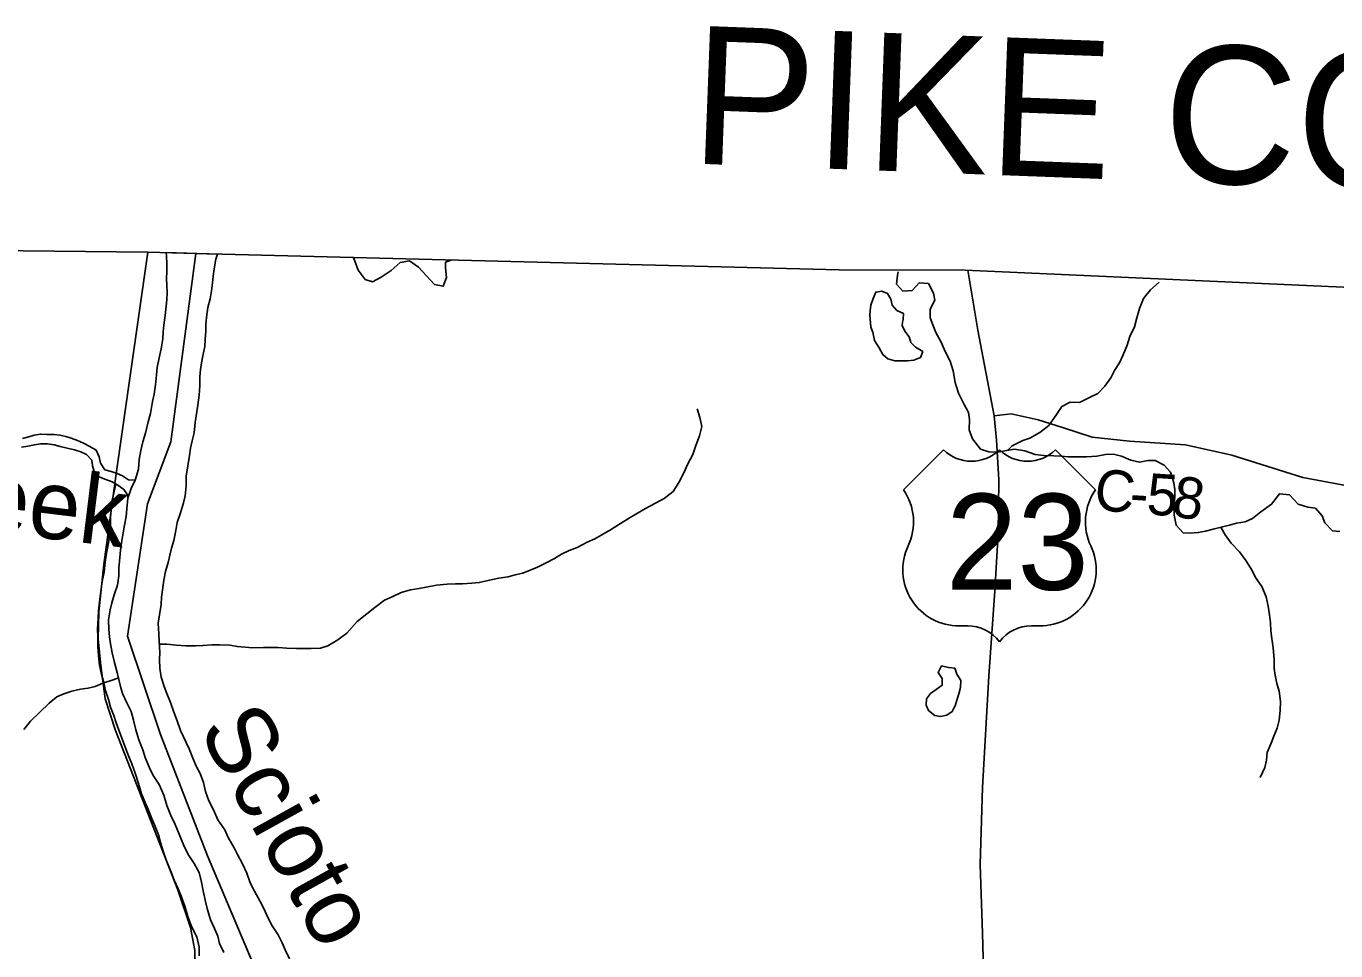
# Model space of a CAD drawing. Extents: x 1624196 to 2029251, y 146837 to 440034.
# Drawn here: x 1812706 to 1822196, y 344021 to 350726 of the extents above; entities that cross this region are included whole.
import ezdxf

# ---------------------------------------------------------------- set-up
doc = ezdxf.new("R2010")
doc.units = 0
for name, color, linetype in [('GM_X_Adjacent_County', 7, 'Continuous'), ('GM_X_Adjacent_County_Text', 7, 'Continuous'), ('GM_X_County', 7, 'Continuous'), ('GM_X_County_Road', 7, 'Continuous'), ('GM_X_County_Road_Text', 7, 'Continuous'), ('GM_X_Major_River', 7, 'Continuous'), ('GM_X_Major_River_Text', 7, 'Continuous'), ('GM_X_Minor_Lake', 7, 'Continuous'), ('GM_X_Minor_River', 7, 'Continuous'), ('GM_X_Minor_River_Text', 7, 'Continuous'), ('GM_X_State_Route', 7, 'Continuous'), ('GM_X_Township', 7, 'Continuous'), ('GM_X_US_Location', 7, 'Continuous'), ('GM_X_US_Route', 7, 'Continuous'), ('GM_X_US_Shield', 7, 'Continuous')]:
    doc.layers.add(name, color=color, linetype=linetype)

msp = doc.modelspace()

# ---------------------------------------------------------------- linework, layer by layer
at = {"layer": 'GM_X_Adjacent_County'}
msp.add_lwpolyline([(1826336.1, 348649.1), (1819509.6, 348957.2), (1818597.7, 348959.9), (1813934.6, 349078.6), (1813587, 349087.5), (1795056.3, 349284.6), (1795014.4, 349286.3), (1790773.6, 349461.8), (1789921.5, 349485.8), (1783876.7, 349656.2), (1782423, 349710.4), (1777594.3, 349890.3)], dxfattribs=at)
at = {"layer": 'GM_X_County'}
msp.add_lwpolyline([(1777594.3, 349890.3), (1782423, 349710.4), (1783876.7, 349656.2), (1789921.5, 349485.8), (1790773.6, 349461.8), (1795014.4, 349286.3), (1795056.3, 349284.6), (1813587, 349087.5), (1813934.6, 349078.6), (1818597.7, 348959.9), (1819509.6, 348957.2), (1826336.1, 348649.1)], dxfattribs=at)
at = {"layer": 'GM_X_County_Road'}
msp.add_lwpolyline([(1819719.8, 347900.3), (1819842.2, 347914.9), (1820039.2, 347871.3), (1820215.6, 347815.2), (1820429.3, 347744.7), (1820701.1, 347715.6), (1821105.6, 347690.7), (1821441.8, 347616), (1821956.3, 347454.1), (1825118.1, 346863.9), (1825995.1, 346719.6), (1826257.8, 346675.4), (1826661.5, 346583.9), (1828435.8, 346492), (1829564.2, 346489.8), (1830764.5, 346181)], dxfattribs=at)
at = {"layer": 'GM_X_Major_River'}
msp.add_line((1814093.3, 349072.6), (1813719.7, 349084), dxfattribs=at)
for points in [[(1813719.7, 349084), (1813723, 349059.5), (1813726.2, 349001.6), (1813725.9, 348947.1), (1813723.5, 348897), (1813725.1, 348846.9), (1813726.6, 348794.8), (1813726.1, 348740.7), (1813713.1, 348628.6), (1813702.5, 348558.5), (1813698.1, 348508.4), (1813695.6, 348458.4), (1813685, 348386.3), (1813668.4, 348320.3), (1813655.8, 348250.3), (1813649.3, 348198.2), (1813642.7, 348126.1), (1813634, 348058.1), (1813621.6, 348004), (1813606.8, 347918), (1813590.2, 347858), (1813571.5, 347776), (1813550.9, 347712), (1813536.4, 347650), (1813525.8, 347584), (1813519.2, 347513.9), (1813496.4, 347434.1), (1813467.9, 347374), (1813443.2, 347304.1), (1813434.5, 347226), (1813430, 347170), (1813417.5, 347107.9), (1813409, 347051.9), (1813396.3, 346979.8), (1813389.9, 346925.8), (1813381.1, 346845.7), (1813376.7, 346795.6), (1813378.2, 346741.5), (1813367.6, 346673.5), (1813345, 346609.5), (1813326.4, 346543.6), (1813314, 346493.6), (1813303.3, 346421.5), (1813304.7, 346351.3), (1813310.3, 346297.2), (1813315.8, 346247), (1813329.3, 346180.8), (1813346.7, 346112.5), (1813366.1, 346038.2), (1813389.2, 345937.8), (1813402.8, 345887.6), (1813434.2, 345819.2), (1813467.7, 345756.8), (1813483.2, 345692.6), (1813500.6, 345624.3), (1813521.9, 345550), (1813551.4, 345479.6), (1813568.9, 345423.4), (1813600.3, 345347), (1813625.8, 345292.6), (1813669.3, 345228.2), (1813702.6, 345149.7), (1813726, 345075.4), (1813753.4, 345003), (1813784.9, 344936.7), (1813814.3, 344868.3), (1813847.6, 344785.8), (1813879.1, 344719.5), (1813922.5, 344655), (1813960, 344588.5), (1813975.4, 344518.3), (1813988.9, 344456.1), (1814006.2, 344379.8), (1814017.8, 344327.6), (1814041.1, 344245.2), (1814070.6, 344182.9), (1814094.1, 344128.6), (1814105.6, 344074.4), (1814137.1, 344008)], [(1814615.2, 343962), (1814583.8, 344028.4), (1814560.2, 344078.6), (1814530.7, 344137), (1814489.2, 344203.5), (1814455.7, 344267.9), (1814430.2, 344322.2), (1814402.6, 344378.5), (1814361.3, 344455), (1814329.7, 344515.4), (1814304.3, 344583.7), (1814272.9, 344652.1), (1814237.4, 344718.5), (1814213.9, 344768.8), (1814170.5, 344843.3), (1814144.9, 344899.6), (1814095.5, 344972.2), (1814064.1, 345042.5), (1814028.6, 345109), (1814005.2, 345177.3), (1813989.7, 345241.5), (1813966.3, 345305.9), (1813940.7, 345356.2), (1813913.2, 345418.5), (1813887.8, 345486.9), (1813824.9, 345619.6), (1813799.5, 345688), (1813774, 345758.3), (1813752.6, 345822.6), (1813725.1, 345887), (1813705.5, 345937.2), (1813684.1, 346005.5), (1813674.7, 346069.8), (1813673.2, 346131.9), (1813673.7, 346186), (1813670.4, 346264.2), (1813666.9, 346320.3), (1813663.5, 346396.5), (1813672.1, 346456.5), (1813684.7, 346532.6), (1813687.2, 346584.7), (1813695.8, 346656.7), (1813702.3, 346708.8), (1813714.9, 346770.8), (1813735.5, 346836.8), (1813745.9, 346890.8), (1813758.4, 346940.8), (1813774.9, 346996.8), (1813789.5, 347068.8), (1813800.1, 347126.8), (1813824.7, 347196.8), (1813845.4, 347268.7), (1813857.8, 347320.7), (1813864.5, 347392.8), (1813865.1, 347463), (1813877.7, 347537), (1813888.4, 347613), (1813896.9, 347665.1), (1813909.4, 347719.1), (1813923.9, 347777.1), (1813930.6, 347851.2), (1813939.1, 347915.2), (1813949.7, 347977.3), (1813960.3, 348049.3), (1813964.9, 348117.5), (1813963.5, 348183.6), (1813968, 348235.7), (1813976.4, 348285.7), (1813984.9, 348335.7), (1813999.5, 348403.8), (1814003.9, 348453.8), (1814008.4, 348513.9), (1814008.9, 348564), (1814013.3, 348614.1), (1814022, 348686.1), (1814038.5, 348748.1), (1814049.1, 348806.2), (1814055.6, 348864.2), (1814062, 348914.3), (1814068.5, 348966.3), (1814081.1, 349036.4), (1814093.3, 349072.6)], [(1812671.6, 347673.2), (1812717.7, 347680.8), (1812765.9, 347690.5), (1812810, 347698.1), (1812860, 347697.7), (1812908, 347691.3), (1812952, 347678.9), (1813001.9, 347666.5), (1813055.9, 347654), (1813101.8, 347639.6), (1813143.7, 347621.2), (1813181.4, 347578.8), (1813187, 347538.7), (1813198.7, 347496.5), (1813240.3, 347456.1), (1813282.2, 347437.7), (1813330.1, 347421.3), (1813370, 347396.9), (1813413.7, 347366.5), (1813439.9, 347328.8), (1813443.2, 347304.1)], [(1813496.4, 347434.1), (1813446.4, 347436.3), (1813404.6, 347464.7), (1813364.7, 347483.1), (1813320.8, 347497.5), (1813276.9, 347509.9), (1813245.2, 347556.2), (1813235.6, 347604.4), (1813212, 347650.7), (1813166.2, 347679.1), (1813122.4, 347701.5), (1813078.5, 347722), (1813032.6, 347738.4), (1812992.7, 347750.7), (1812950.7, 347761.1), (1812908.7, 347765.4), (1812856.6, 347765.9), (1812808.6, 347768.3), (1812764.5, 347760.6), (1812724.3, 347748.9), (1812680.2, 347737.3)], [(1813443.2, 347304.1), (1813467.9, 347374), (1813496.4, 347434.1)]]:
    msp.add_lwpolyline(points, dxfattribs=at)
at = {"layer": 'GM_X_Minor_Lake'}
for points in [[(1819056.8, 348579), (1819060.7, 348598.3), (1819063.1, 348642.4), (1819015.2, 348664.9), (1818981.5, 348703.2), (1818971.9, 348745.4), (1818948.2, 348787.7), (1818906.3, 348804), (1818862.2, 348798.4), (1818843.8, 348750.5), (1818827.3, 348702.5), (1818821, 348662.5), (1818818.7, 348632.4), (1818826, 348544.2), (1818841.3, 348506.3)], [(1818841.3, 348506.3), (1818853.1, 348447.8), (1818886.7, 348393.4), (1818912.3, 348345.1), (1818950.1, 348312.7), (1819000, 348300.2), (1819092.1, 348299.5), (1819138.2, 348305.1), (1819186.4, 348322.7), (1819202.8, 348366.7), (1819149, 348397.2), (1819117.3, 348431.5), (1819103.6, 348473.7), (1819071.9, 348514.1), (1819052.3, 348556.3), (1819056.8, 348579)], [(1819428.7, 345781.5), (1819436.5, 345797.6), (1819448.9, 345839.6), (1819463.3, 345883.6), (1819475.7, 345931.6), (1819478.2, 345981.7), (1819450.6, 346028), (1819434.9, 346070.2), (1819388.9, 346076.6), (1819339, 346087), (1819314.5, 346039.1), (1819344.2, 345994.8), (1819343.7, 345946.7), (1819299.4, 345917), (1819259.1, 345887.3)], [(1819259.1, 345887.3), (1819228.8, 345849.5), (1819228.3, 345803.4), (1819244, 345763.2), (1819289.8, 345728.7), (1819331.7, 345720.4), (1819375.9, 345730), (1819416.1, 345755.7), (1819428.7, 345781.5)]]:
    msp.add_lwpolyline(points, dxfattribs=at)
at = {"layer": 'GM_X_Minor_River'}
for points in [[(1815075.9, 349050.4), (1815086.1, 349028.1), (1815111.5, 348957.7), (1815163, 348889.2), (1815214.9, 348872.7), (1815279.3, 348906.2), (1815351.8, 348953.7), (1815416.3, 349011.3), (1815484.5, 349024.8), (1815548.2, 348978.1), (1815605.7, 348915.5), (1815665.2, 348852.9), (1815727.2, 348840.4), (1815751.8, 348904.3), (1815744.4, 348972.5), (1815745.1, 349015.1), (1815790.2, 349032.2)], [(1820463.5, 347608.7), (1820391.4, 347603.3), (1820311.3, 347602), (1820255.3, 347604.4), (1820205.2, 347606.9), (1820153.2, 347609.3), (1820081.1, 347611.9), (1820017.1, 347620.5), (1819943.3, 347647.1), (1819867.3, 347657.8), (1819811.2, 347650.2), (1819743, 347636.7), (1819680.9, 347639.3), (1819621.1, 347659.8), (1819563.6, 347734.4), (1819538.2, 347798.8), (1819540.8, 347872.9), (1819533.3, 347925.1), (1819499.8, 347987.5), (1819460.4, 348064), (1819437.1, 348142.3), (1819421.8, 348226.6), (1819400.4, 348296.9), (1819365, 348367.3), (1819335.6, 348435.8), (1819298.1, 348504.2), (1819276.6, 348560.5), (1819257, 348610.8), (1819255.6, 348674.9), (1819290.2, 348738.7), (1819280.6, 348788.9), (1819243.2, 348859.4), (1819177.1, 348863.9), (1819126.6, 348810.2), (1819058.5, 348804.8), (1819012.9, 348855.3), (1819019.5, 348919.3), (1819024.7, 348943.6)], [(1819818.8, 347651.2), (1819849.5, 347684), (1819927.9, 347721.4), (1819978.1, 347739), (1820050.6, 347780.5), (1820115.1, 347830.1), (1820167.8, 347901.8), (1820210.4, 347967.6), (1820270.7, 347999.1), (1820338.8, 347996.5), (1820421.2, 348038), (1820471.5, 348063.6), (1820522, 348115.3), (1820566.6, 348175), (1820591.1, 348228.9), (1820627.6, 348284.8), (1820654.2, 348342.6), (1820682.8, 348412.6), (1820703.4, 348476.5), (1820736, 348546.4), (1820754.6, 348610.4), (1820773.2, 348678.4), (1820801.9, 348750.3), (1820852.5, 348814), (1820916.8, 348869)], [(1813671.1, 346245.8), (1813726.2, 346243.7), (1813796.3, 346237.1), (1813862.3, 346232.5), (1813932.4, 346232), (1813986.5, 346235.5), (1814050.6, 346239), (1814106.6, 346240.5), (1814180.7, 346237.9), (1814236.7, 346227.4), (1814344.7, 346218.5), (1814424.8, 346219.9), (1814482.9, 346221.4), (1814532.9, 346221), (1814592.9, 346216.5), (1814665, 346213.9), (1814771.1, 346213), (1814839.2, 346216.4), (1814891.4, 346232), (1814963.9, 346275.5), (1815030.4, 346325.1), (1815105.2, 346408.6), (1815173.8, 346464.2), (1815232.2, 346509.8), (1815302.8, 346563.3), (1815357, 346586.9), (1815423.4, 346620.4), (1815491.6, 346639.9), (1815553.8, 346649.4), (1815603.9, 346659), (1815678.1, 346672.4), (1815756.3, 346679.8), (1815816.4, 346683.3), (1815868.4, 346682.9), (1815934.5, 346686.3), (1815988.6, 346691.9), (1816062.9, 346709.3), (1816131.1, 346722.8), (1816199.2, 346732.2), (1816249.4, 346747.8), (1816303.6, 346759.4), (1816412.1, 346802.6), (1816474.4, 346834.2), (1816534.8, 346865.7), (1816585.1, 346897.4), (1816641.4, 346923), (1816697.6, 346946.5), (1816770, 346984), (1816826.3, 347007.6), (1816876.6, 347037.2), (1816941, 347072.8), (1817013.5, 347120.3), (1817082, 347163.8), (1817192.6, 347229), (1817265.1, 347266.5), (1817329.4, 347302), (1817393.9, 347351.6), (1817434.6, 347417.4), (1817473.2, 347491.2), (1817497.8, 347547.1), (1817536.5, 347621), (1817559, 347684.9), (1817583.7, 347754.8), (1817602.3, 347822.8), (1817586.9, 347889.1), (1817567.4, 347951.4)], [(1822224.6, 347061.1), (1822172.6, 347065.5), (1822117.1, 347124.1), (1822097.5, 347176.4), (1822047.9, 347230.9), (1821991.9, 347237.3), (1821922, 347260), (1821860.6, 347328.6), (1821786.6, 347335.2), (1821729.8, 347259.6), (1821653.3, 347204.1), (1821592.8, 347156.5), (1821538.5, 347130.9), (1821476.3, 347121.4), (1821424.2, 347107.8), (1821374, 347096.2), (1821305.8, 347078.7), (1821251.6, 347063.1), (1821199.4, 347053.5), (1821141.4, 347050), (1821089.3, 347052.4), (1821037.7, 347107), (1821024.4, 347181.2), (1821023, 347247.4), (1821029.5, 347311.5), (1821030, 347365.5), (1821022.4, 347415.7), (1820997.1, 347492.1), (1820951.5, 347542.6), (1820887.7, 347577.2), (1820833.6, 347577.6), (1820773.5, 347564.1), (1820709.5, 347578.6), (1820641.7, 347607.2), (1820585.8, 347621.8), (1820527.7, 347620.2), (1820463.5, 347608.7)], [(1813591.6, 345040.4), (1813568, 345096.8), (1813542.5, 345159.1), (1813519.2, 345235.4), (1813495.8, 345309.8), (1813472.4, 345376.1), (1813443, 345446.5), (1813403.8, 345551), (1813384.2, 345601.2), (1813358.9, 345675.6), (1813341.3, 345727.8), (1813317.8, 345788.1), (1813302.3, 345842.4), (1813280.8, 345908.7), (1813269.3, 345964.9), (1813249.9, 346037.2), (1813238.4, 346093.4), (1813229, 346159.6), (1813225.6, 346227.8), (1813224.1, 346293.9), (1813222.7, 346356), (1813227.4, 346434.1), (1813229.8, 346486.2), (1813236.4, 346552.3), (1813247.1, 346628.4), (1813257.7, 346698.4), (1813270.3, 346766.5), (1813279, 346838.5), (1813287.6, 346904.6), (1813302.2, 346980.6), (1813312.9, 347048.7), (1813317.3, 347098.7), (1813317.9, 347164.9), (1813328.6, 347289.2), (1813355.1, 347406)], [(1821363, 347093.4), (1821393.5, 347037.9), (1821437, 346977.4), (1821498.6, 346914.8), (1821544, 346850.3), (1821589.5, 346777.8), (1821613, 346727.5), (1821658.5, 346663), (1821691.9, 346588.5), (1821705.3, 346520.3), (1821714.8, 346458.1), (1821722.3, 346399.9), (1821723.8, 346341.8), (1821731.3, 346285.6), (1821742.7, 346217.4), (1821748, 346133.2), (1821749.4, 346069), (1821755, 346018.9), (1821768.5, 345960.7), (1821784, 345904.5), (1821795.4, 345830.2), (1821792.8, 345764.1), (1821786.2, 345694), (1821771.6, 345636), (1821747.1, 345578.1), (1821726.6, 345526.2), (1821698, 345458.3), (1821693.5, 345404.2), (1821681, 345350.2), (1821646.4, 345278.4)], [(1813374.9, 345999.8), (1813335.6, 345986.4), (1813261.3, 345960.9), (1813205, 345937.4), (1813154.8, 345925.8), (1813100.7, 345918.2), (1813036.5, 345904.7), (1812978.3, 345885.1), (1812928, 345863.5), (1812871.6, 345815.9), (1812804.9, 345752.3), (1812738.3, 345686.7), (1812689.7, 345625)], [(1813958.7, 343985.4), (1813959.3, 344047.5), (1813941.9, 344121.8), (1813904.5, 344198.3), (1813877.1, 344270.6), (1813855.7, 344345), (1813828.4, 344417.3), (1813806.8, 344469.6), (1813779.3, 344533.9), (1813755.8, 344592.2), (1813722.5, 344674.7), (1813699.1, 344743), (1813679.6, 344807.3), (1813664.1, 344861.5), (1813634.7, 344933.9), (1813615.1, 344986.1), (1813591.6, 345040.4)]]:
    msp.add_lwpolyline(points, dxfattribs=at)
at = {"layer": 'GM_X_State_Route'}
msp.add_lwpolyline([(1813925.7, 343861.7), (1813927.6, 344024.4), (1813895.7, 344191.5), (1813805.8, 344464), (1813353.5, 345619.4), (1813277.2, 345848.3), (1813247.1, 346091.2), (1813228.1, 346284.3), (1813233.2, 346480.2), (1813269.3, 346822), (1813355.4, 347463.8), (1813587, 349087.5)], dxfattribs=at)
at = {"layer": 'GM_X_Township'}
for points in [[(1795056.3, 349284.6), (1813587, 349087.5), (1813934.6, 349078.6), (1813753.2, 347712.4), (1813585.8, 347261.5), (1813440.7, 346301.8), (1813679.5, 345588.8), (1814021, 344709.5), (1814369.2, 343880.4)], [(1814369.2, 343880.4), (1814021, 344709.5), (1813679.5, 345588.8), (1813440.7, 346301.8), (1813585.8, 347261.5), (1813753.2, 347712.4), (1813934.6, 349078.6), (1818597.7, 348959.9), (1819509.6, 348957.2), (1826336.1, 348649.1)]]:
    msp.add_lwpolyline(points, dxfattribs=at)
at = {"layer": 'GM_X_US_Route'}
msp.add_lwpolyline([(1819988, 341790.2), (1819980.5, 341933.5), (1819903.1, 342293.8), (1819763.7, 342859.4), (1819691, 343176.5), (1819650.2, 343612.4), (1819636.6, 344148.2), (1819618.4, 344647.6), (1819636.6, 345206.1), (1819682.4, 346013.8), (1819723.9, 346632.3), (1819748.8, 347047.4), (1819753, 347437.5), (1819736.4, 347723.9), (1819719.8, 347900.3), (1819601.2, 348522.4), (1819560.6, 348769.1), (1819528.2, 348956.3)], dxfattribs=at)
at = {"layer": 'GM_X_US_Shield'}
for p, q in [((1819352.4, 347654.2), (1819062.4, 347364.1)), ((1820454.5, 347364.1), (1820164.5, 347654.2)), ((1819468.4, 346378), (1819526.4, 346378)), ((1819990.5, 346378), (1820048.5, 346378))]:
    msp.add_line(p, q, dxfattribs=at)
for centre, radius, start, end in [((1819555.4, 347861.3), 290, 225.573, 314.427), ((1819961.5, 347861.3), 290, 225.573, 314.427), ((1818729.7, 347131.2), 406.1, 334.54712, 35.00093), ((1820787.2, 347131.2), 406.1, 144.99907, 205.45288), ((1819463.9, 346784), 406.1, 154.83192, 270.63826), ((1820053, 346784), 406.1, 269.36174, 25.16808), ((1819526.4, 346087.9), 290, 36.8699, 90), ((1819990.5, 346087.9), 290, 90, 143.1301)]:
    msp.add_arc(centre, radius, start, end, dxfattribs=at)

# ---------------------------------------------------------------- texts
at = {"layer": 'GM_X_Adjacent_County_Text'}
msp.add_text('PIKE COUNTY', height=1000, rotation=357.83781, dxfattribs=at).set_placement((1817514.4, 349730.8))
at = {"layer": 'GM_X_County_Road_Text'}
for s, rotation, p in [('C', 353.30681, (1820434.4, 347224.3)), ('5', 356.23993, (1820819.4, 347186.2)), ('8', 350.89102, (1820996.4, 347174.9)), ('-', 356.3753, (1820696.6, 347194))]:
    msp.add_text(s, height=300, rotation=rotation, dxfattribs=at).set_placement(p)
at = {"layer": 'GM_X_Major_River_Text'}
msp.add_text('Scioto', height=499.94, rotation=299.00307, dxfattribs=at).set_placement((1813947.6, 345627.6))
at = {"layer": 'GM_X_Minor_River_Text'}
msp.add_text('Creek', height=500, rotation=352.99947, dxfattribs=at).set_placement((1811634, 347162.8))
at = {"layer": 'GM_X_US_Location'}
for s in ['/', '0']:
    msp.add_text(s, height=1, dxfattribs=at).set_placement((1819758.1, 346981.6))
msp.add_text('23', height=1, rotation=0.00001, dxfattribs=at).set_placement((1819551.7, 346774.6))
at = {"layer": 'GM_X_US_Shield'}
msp.add_text('23', height=696.1, dxfattribs=at).set_placement((1819371, 346639))

doc.saveas('drawing.dxf')
